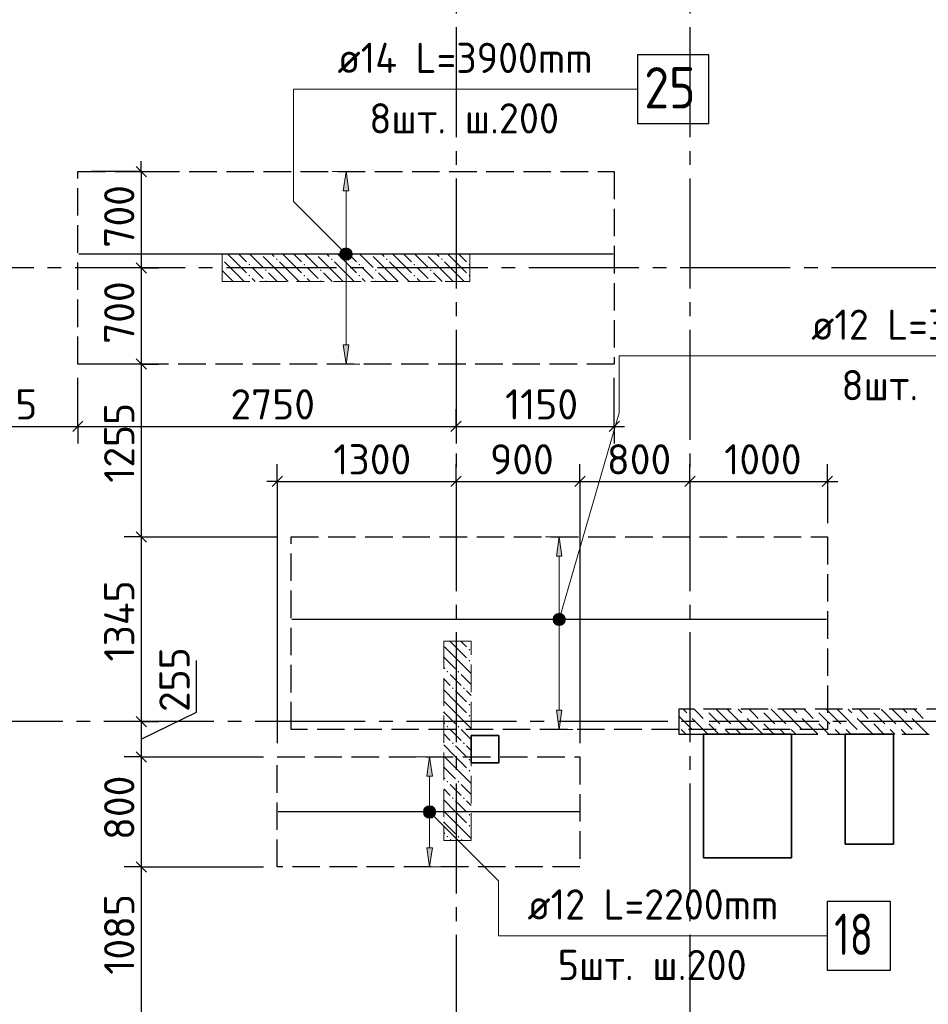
# Model space of a CAD drawing. Header units: millimetres. Extents: x 40580 to 1930067, y -240640 to 81020.
# Tile 275 of 656: x 770600 to 777207, y -192174 to -185014. Entities that reach past the tile are written whole.
import ezdxf

# ---------------------------------------------------------------- set-up
doc = ezdxf.new("R2010")
doc.units = ezdxf.units.MM
for name, pattern in [('______2', [270, 200, -70]), ('______5', [1100, 800, -100, 100, -100]), ('CENTER', [2, 1.25, -0.25, 0.25, -0.25])]:
    doc.linetypes.add(name, pattern=pattern)
for name, color, linetype, lineweight in [('Standard', 7, 'Continuous', 25), ('ДОП Верх по У', 7, 'Continuous', 25), ('ЖБ Перекрытие верхний уровень', 7, 'Continuous', 35), ('ОСИ', 7, 'CENTER', 15), ('Позиционная метка номер позиции', 7, 'Continuous', 13), ('Примечания', 7, 'Continuous', 13)]:
    doc.layers.add(name, color=color, linetype=linetype, lineweight=lineweight)
doc.layers.add('ЖБ Пилон', color=7, linetype='______2', lineweight=13, true_color=0xa0a0a0)
doc.layers.add('ЖБ Стена верхний уровень', color=7, linetype='______2', true_color=0x656565)
doc.styles.add('ISOCPEUR', font='isocpeur.ttf')

msp = doc.modelspace()

# ---------------------------------------------------------------- hatches: boundary and pattern name
at = {"layer": 'ДОП Верх по У', "linetype": 'Continuous', "lineweight": 13, "transparency": 33554687}
for points in [[(772993.2, -186258.6), (772973.2, -186118.6), (772953.2, -186258.6)], [(772954.5, -186686.3), (772992, -186686.3), (772973.2, -186681.1)], [(772935.7, -186718.6), (773010.7, -186718.6), (773005.5, -186699.8)], [(772935.7, -186718.6), (773005.5, -186699.8), (772941, -186699.8)], [(772941, -186737.3), (773010.7, -186718.6), (772935.7, -186718.6)], [(772941, -186699.8), (773005.5, -186699.8), (772992, -186686.3)], [(772941, -186699.8), (772992, -186686.3), (772954.5, -186686.3)], [(772941, -186737.3), (773005.5, -186737.3), (773010.7, -186718.6)], [(772954.5, -186750.8), (773005.5, -186737.3), (772941, -186737.3)], [(772954.5, -186750.8), (772992, -186750.8), (773005.5, -186737.3)], [(772992, -186750.8), (772954.5, -186750.8), (772973.2, -186756.1)], [(774543.2, -188915.6), (774523.2, -188775.6), (774503.2, -188915.6)], [(774485.7, -189375.6), (774560.7, -189375.6), (774555.5, -189356.8)], [(774485.7, -189375.6), (774555.5, -189356.8), (774491, -189356.8)], [(774491, -189394.3), (774560.7, -189375.6), (774485.7, -189375.6)], [(774491, -189356.8), (774555.5, -189356.8), (774542, -189343.3)], [(774491, -189356.8), (774542, -189343.3), (774504.5, -189343.3)], [(774491, -189394.3), (774555.5, -189394.3), (774560.7, -189375.6)], [(774504.5, -189407.8), (774555.5, -189394.3), (774491, -189394.3)], [(774504.5, -189343.3), (774542, -189343.3), (774523.2, -189338.1)], [(774504.5, -189407.8), (774542, -189407.8), (774555.5, -189394.3)], [(774542, -189407.8), (774504.5, -189407.8), (774523.2, -189413.1)], [(773600.8, -190515.6), (773580.8, -190375.6), (773560.8, -190515.6)], [(773543.3, -190775.6), (773618.3, -190775.6), (773613.1, -190756.8)], [(773543.3, -190775.6), (773613.1, -190756.8), (773548.6, -190756.8)], [(773548.6, -190756.8), (773613.1, -190756.8), (773599.6, -190743.3)], [(773548.6, -190756.8), (773599.6, -190743.3), (773562.1, -190743.3)], [(773562.1, -190743.3), (773599.6, -190743.3), (773580.8, -190738.1)], [(773548.6, -190794.3), (773618.3, -190775.6), (773543.3, -190775.6)], [(773548.6, -190794.3), (773613.1, -190794.3), (773618.3, -190775.6)], [(773562.1, -190807.8), (773613.1, -190794.3), (773548.6, -190794.3)], [(773562.1, -190807.8), (773599.6, -190807.8), (773613.1, -190794.3)], [(773599.6, -190807.8), (773562.1, -190807.8), (773580.8, -190813.1)]]:
    msp.add_hatch(color=7, dxfattribs=at).paths.add_polyline_path(points)
for points in [[(772993.2, -187378.6), (772973.2, -187518.6), (772953.2, -187378.6)], [(774543.2, -190035.6), (774523.2, -190175.6), (774503.2, -190035.6)], [(773600.8, -191035.6), (773580.8, -191175.6), (773560.8, -191035.6)]]:
    msp.add_hatch(color=7, dxfattribs=at).paths.add_polyline_path(points, flags=16)
at = {"layer": 'ЖБ Пилон', "linetype": 'Continuous', "lineweight": -3, "transparency": 33554687}
for points in [[(772073.2, -186752), (772076.7, -186755.5), (772073.2, -186758.9)], [(772353.6, -186718.6), (772350.2, -186722), (772346.8, -186718.6)], [(772463.7, -186755.5), (772470.2, -186749), (772476.7, -186755.5), (772470.2, -186762)], [(772753.6, -186718.6), (772750.2, -186722), (772746.8, -186718.6)], [(772863.7, -186755.5), (772870.2, -186749), (772876.7, -186755.5), (772870.2, -186762)], [(773153.6, -186718.6), (773150.2, -186722), (773146.8, -186718.6)], [(773263.7, -186755.5), (773270.2, -186749), (773276.7, -186755.5), (773270.2, -186762)], [(773553.6, -186718.6), (773550.2, -186722), (773546.8, -186718.6)], [(773663.7, -186755.5), (773670.2, -186749), (773676.7, -186755.5), (773670.2, -186762)], [(772263.7, -186795.5), (772270.2, -186789), (772276.7, -186795.5), (772270.2, -186802)], [(772663.7, -186795.5), (772670.2, -186789), (772676.7, -186795.5), (772670.2, -186802)], [(773063.7, -186795.5), (773070.2, -186789), (773076.7, -186795.5), (773070.2, -186802)], [(773463.7, -186795.5), (773470.2, -186789), (773476.7, -186795.5), (773470.2, -186802)], [(773863.7, -186795.5), (773870.2, -186789), (773873.2, -186792), (773873.2, -186798.9), (773870.2, -186802)], [(772263.7, -186875.5), (772270.2, -186869), (772276.7, -186875.5), (772270.2, -186882)], [(772383.7, -186835.5), (772390.2, -186829), (772396.7, -186835.5), (772390.2, -186842)], [(772663.7, -186875.5), (772670.2, -186869), (772676.7, -186875.5), (772670.2, -186882)], [(772783.7, -186835.5), (772790.2, -186829), (772796.7, -186835.5), (772790.2, -186842)], [(773063.7, -186875.5), (773070.2, -186869), (773076.7, -186875.5), (773070.2, -186882)], [(773183.7, -186835.5), (773190.2, -186829), (773196.7, -186835.5), (773190.2, -186842)], [(773463.7, -186875.5), (773470.2, -186869), (773476.7, -186875.5), (773470.2, -186882)], [(773583.7, -186835.5), (773590.2, -186829), (773596.7, -186835.5), (773590.2, -186842)], [(773863.7, -186875.5), (773870.2, -186869), (773873.2, -186872), (773873.2, -186878.9), (773870.2, -186882)], [(772383.7, -186915.5), (772390.2, -186909), (772396.7, -186915.5), (772393.6, -186918.6), (772386.8, -186918.6)], [(772783.7, -186915.5), (772790.2, -186909), (772796.7, -186915.5), (772793.6, -186918.6), (772786.8, -186918.6)], [(773183.7, -186915.5), (773190.2, -186909), (773196.7, -186915.5), (773193.6, -186918.6), (773186.8, -186918.6)], [(773583.7, -186915.5), (773590.2, -186909), (773596.7, -186915.5), (773593.6, -186918.6), (773586.8, -186918.6)], [(773863.7, -189595.5), (773870.2, -189589), (773876.7, -189595.5), (773870.2, -189602)], [(773863.7, -189675.5), (773870.2, -189669), (773876.7, -189675.5), (773870.2, -189682)], [(773703.7, -189755.5), (773710.2, -189749), (773716.7, -189755.5), (773710.2, -189762)], [(773783.7, -189755.5), (773790.2, -189749), (773796.7, -189755.5), (773790.2, -189762)], [(773743.7, -189875.5), (773750.2, -189869), (773756.7, -189875.5), (773750.2, -189882)], [(773823.7, -189875.5), (773830.2, -189869), (773836.7, -189875.5), (773830.2, -189882)], [(773863.7, -189995.5), (773870.2, -189989), (773876.7, -189995.5), (773870.2, -190002)], [(773863.7, -190075.5), (773870.2, -190069), (773876.7, -190075.5), (773870.2, -190082)], [(773703.7, -190155.5), (773710.2, -190149), (773716.7, -190155.5), (773710.2, -190162)], [(773783.7, -190155.5), (773790.2, -190149), (773796.7, -190155.5), (773790.2, -190162)], [(773743.7, -190275.5), (773750.2, -190269), (773756.7, -190275.5), (773750.2, -190282)], [(773823.7, -190275.5), (773830.2, -190269), (773836.7, -190275.5), (773830.2, -190282)], [(773863.7, -190395.5), (773870.2, -190389), (773876.7, -190395.5), (773870.2, -190402)], [(773863.7, -190475.5), (773870.2, -190469), (773876.7, -190475.5), (773870.2, -190482)], [(773703.7, -190555.5), (773710.2, -190549), (773716.7, -190555.5), (773710.2, -190562)], [(773783.7, -190555.5), (773790.2, -190549), (773796.7, -190555.5), (773790.2, -190562)], [(773743.7, -190675.5), (773750.2, -190669), (773756.7, -190675.5), (773750.2, -190682)], [(773823.7, -190675.5), (773830.2, -190669), (773836.7, -190675.5), (773830.2, -190682)], [(773863.7, -190795.5), (773870.2, -190789), (773876.7, -190795.5), (773870.2, -190802)], [(773863.7, -190875.5), (773870.2, -190869), (773876.7, -190875.5), (773870.2, -190882)], [(773703.7, -190955.5), (773710.2, -190949), (773716.7, -190955.5), (773710.2, -190962)], [(773783.7, -190955.5), (773790.2, -190949), (773796.7, -190955.5), (773790.2, -190962)]]:
    msp.add_hatch(color=7, dxfattribs=at).paths.add_polyline_path(points, flags=16)
at = {"layer": 'Позиционная метка номер позиции', "linetype": 'Continuous', "lineweight": 13, "transparency": 33554687}
for points in [[(772941.4, -186750.4), (772984.7, -186675.3), (772930, -186730)], [(772930, -186730), (772984.7, -186675.3), (772961.8, -186675.3)], [(772930, -186730), (772961.8, -186675.3), (772930, -186707.1)], [(772930, -186707.1), (772961.8, -186675.3), (772941.4, -186686.8)], [(772941.4, -186750.4), (773005.1, -186686.8), (772984.7, -186675.3)], [(772961.8, -186761.9), (773005.1, -186686.8), (772941.4, -186750.4)], [(772961.8, -186761.9), (773016.5, -186707.1), (773005.1, -186686.8)], [(772984.7, -186761.9), (773016.5, -186707.1), (772961.8, -186761.9)], [(772984.7, -186761.9), (773016.5, -186730), (773016.5, -186707.1)], [(773016.5, -186730), (772984.7, -186761.9), (773005.1, -186750.4)], [(774480, -189364.1), (774511.8, -189332.3), (774491.4, -189343.8)], [(774511.8, -189332.3), (774480, -189364.1), (774480, -189387)], [(774511.8, -189332.3), (774480, -189387), (774534.7, -189332.3)], [(774534.7, -189332.3), (774480, -189387), (774491.4, -189407.4)], [(774534.7, -189332.3), (774491.4, -189407.4), (774555.1, -189343.8)], [(774555.1, -189343.8), (774491.4, -189407.4), (774511.8, -189418.9)], [(774555.1, -189343.8), (774511.8, -189418.9), (774566.5, -189364.1)], [(774566.5, -189364.1), (774511.8, -189418.9), (774534.7, -189418.9)], [(774566.5, -189364.1), (774534.7, -189418.9), (774566.5, -189387)], [(774566.5, -189387), (774534.7, -189418.9), (774555.1, -189407.4)], [(773537.5, -190764.1), (773569.4, -190732.3), (773549, -190743.8)], [(773569.4, -190732.3), (773537.5, -190764.1), (773537.5, -190787)], [(773569.4, -190732.3), (773537.5, -190787), (773592.3, -190732.3)], [(773592.3, -190732.3), (773537.5, -190787), (773549, -190807.4)], [(773592.3, -190732.3), (773549, -190807.4), (773612.6, -190743.8)], [(773612.6, -190743.8), (773549, -190807.4), (773569.4, -190818.9)], [(773612.6, -190743.8), (773569.4, -190818.9), (773624.1, -190764.1)], [(773624.1, -190764.1), (773569.4, -190818.9), (773592.3, -190818.9)], [(773624.1, -190764.1), (773592.3, -190818.9), (773624.1, -190787)], [(773624.1, -190787), (773592.3, -190818.9), (773612.6, -190807.4)]]:
    msp.add_hatch(color=7, dxfattribs=at).paths.add_polyline_path(points)

# ---------------------------------------------------------------- linework, layer by layer
at = {"layer": 'Standard', "color": 7, "linetype": 'Continuous', "lineweight": 25, "transparency": 33554687}
for p, q in [((771446.8, -186081.1), (771521.8, -186156.1)), ((771446.8, -186781.1), (771521.8, -186856.1)), ((771446.8, -187481.1), (771521.8, -187556.1)), ((770985.7, -188008.6), (771060.7, -187933.6)), ((773735.7, -188008.6), (773810.7, -187933.6)), ((774885.7, -188008.6), (774960.7, -187933.6)), ((772435.7, -188408.6), (772510.7, -188333.6)), ((773735.7, -188408.6), (773810.7, -188333.6)), ((774635.7, -188408.6), (774710.7, -188333.6)), ((775435.7, -188408.6), (775510.7, -188333.6)), ((776435.7, -188408.6), (776510.7, -188333.6)), ((771446.8, -188738.1), (771521.8, -188813.1)), ((771446.8, -190081.1), (771521.8, -190156.1)), ((771446.8, -190338.1), (771521.8, -190413.1)), ((771446.8, -191138.1), (771521.8, -191213.1))]:
    msp.add_line(p, q, dxfattribs=at)
at = {"layer": 'Standard', "color": 7, "linetype": 'Continuous', "lineweight": -3, "transparency": 33554687}
for p, q in [((771484.3, -186118.6), (771484.3, -186043.6)), ((771484.3, -187518.6), (771484.3, -188775.6)), ((769810.2, -187971.1), (771023.2, -187971.1)), ((771023.2, -187971.1), (773773.2, -187971.1)), ((773773.2, -187971.1), (774923.2, -187971.1)), ((774923.2, -187971.1), (774998.2, -187971.1)), ((772473.2, -188371.1), (772398.2, -188371.1)), ((772473.2, -188371.1), (773773.2, -188371.1)), ((773773.2, -188371.1), (774673.2, -188371.1)), ((774673.2, -188371.1), (775473.2, -188371.1)), ((775473.2, -188371.1), (776473.2, -188371.1)), ((776473.2, -188371.1), (776548.2, -188371.1)), ((771484.3, -188775.6), (771484.3, -190118.6)), ((771885.9, -190048.6), (771885.9, -189673.4)), ((771484.3, -190247.1), (771885.9, -190048.6)), ((771484.3, -190118.6), (771484.3, -190375.6)), ((771484.3, -190375.6), (771484.3, -191175.6)), ((771484.3, -191175.6), (771484.3, -192258.6))]:
    msp.add_line(p, q, dxfattribs=at)
at = {"layer": 'Standard', "color": 251, "linetype": 'Continuous', "lineweight": -3, "true_color": 0x656565, "transparency": 33554687}
for p, q in [((771484.3, -186118.6), (771123.2, -186118.6)), ((771484.3, -186118.6), (771359.3, -186118.6)), ((771484.3, -186118.6), (771609.3, -186118.6)), ((771484.3, -186818.6), (771359.3, -186818.6)), ((771484.3, -186818.6), (771609.3, -186818.6)), ((771484.3, -186818.6), (771484.3, -186818.6)), ((771484.3, -187518.6), (771359.3, -187518.6)), ((771484.3, -187518.6), (771609.3, -187518.6)), ((774923.2, -187971.1), (774923.2, -187618.6)), ((771023.2, -187971.1), (771023.2, -187846.1)), ((773773.2, -187971.1), (773773.2, -187846.1)), ((774923.2, -187971.1), (774923.2, -187846.1)), ((771023.2, -187971.1), (771023.2, -188096.1)), ((773773.2, -187971.1), (773773.2, -188096.1)), ((773773.2, -187971.1), (773773.2, -187971.1)), ((774923.2, -187971.1), (774923.2, -188096.1)), ((772473.2, -188371.1), (772473.2, -188246.1)), ((773773.2, -188371.1), (773773.2, -188246.1)), ((774673.2, -188371.1), (774673.2, -188246.1)), ((775473.2, -188371.1), (775473.2, -188246.1)), ((776473.2, -188371.1), (776473.2, -188246.1)), ((772473.2, -188371.1), (772473.2, -188496.1)), ((772473.2, -188371.1), (772473.2, -190275.6)), ((773773.2, -188371.1), (773773.2, -188496.1)), ((773773.2, -188371.1), (773773.2, -188609)), ((774673.2, -188371.1), (774673.2, -188496.1)), ((774673.2, -188371.1), (774673.2, -190275.6)), ((775473.2, -188371.1), (775473.2, -188496.1)), ((775473.2, -188371.1), (775473.2, -188371.1)), ((776473.2, -188371.1), (776473.2, -188496.1)), ((776473.2, -188371.1), (776473.2, -188675.6)), ((771484.3, -188775.6), (771359.3, -188775.6)), ((771484.3, -188775.6), (771609.3, -188775.6)), ((771484.3, -190118.6), (771359.3, -190118.6)), ((771484.3, -190118.6), (771609.3, -190118.6)), ((771484.3, -190118.6), (771484.3, -190118.6)), ((771484.3, -190375.6), (771359.3, -190375.6)), ((771484.3, -190375.6), (771609.3, -190375.6)), ((771484.3, -191175.6), (771359.3, -191175.6)), ((771484.3, -191175.6), (771609.3, -191175.6))]:
    msp.add_line(p, q, dxfattribs=at)
at = {"layer": 'Standard', "color": 7, "linetype": 'Continuous', "lineweight": -3, "transparency": 33554687}
for points in [[(771484.3, -186118.6), (771484.3, -186774.2), (771484.3, -186774.2), (771484.3, -186818.6)], [(771484.3, -186818.6), (771484.3, -187109.7), (771484.3, -187109.7), (771484.3, -187416.7), (771484.3, -187416.7), (771484.3, -187508.5), (771484.3, -187508.5), (771484.3, -187518.6)]]:
    msp.add_lwpolyline(points, dxfattribs=at)
at = {"layer": 'Standard', "color": 251, "linetype": 'Continuous', "lineweight": -3, "true_color": 0x656565, "transparency": 33554687}
for points in [[(771484.3, -187518.6), (771467.3, -187518.6), (771467.3, -187518.6), (771467.3, -187518.6), (771467.3, -187518.6), (771467.3, -187518.6), (771467.3, -187518.6), (771467.3, -187518.6), (771467.3, -187518.6), (771467.3, -187518.6), (771467.3, -187518.6), (771467.3, -187518.6), (771467.3, -187518.6), (771467.3, -187518.6), (771467.3, -187518.6), (771467.3, -187518.6), (771467.3, -187518.6), (771467.3, -187518.6), (771467.3, -187518.6), (771467.3, -187518.6), (771467.3, -187518.6), (771467.3, -187518.6), (771467.3, -187518.6), (771467.3, -187518.6), (771467.3, -187518.6), (771435.8, -187518.6), (771435.8, -187518.6), (771123.2, -187518.6)], [(771023.2, -187971.1), (771023.2, -187954.1), (771023.2, -187954.1), (771023.2, -187954.1), (771023.2, -187954.1), (771023.2, -187618.6)], [(771484.3, -188775.6), (771578.4, -188775.6), (771578.4, -188775.6), (771594.5, -188775.6), (771594.5, -188775.6), (771713.6, -188775.6), (771713.6, -188775.6), (772473.2, -188775.6)], [(771484.3, -190375.6), (771664.3, -190375.6), (771664.3, -190375.6), (771692.7, -190375.6), (771692.7, -190375.6), (772373.2, -190375.6)], [(771484.3, -191175.6), (771707.2, -191175.6), (771707.2, -191175.6), (771741.9, -191175.6), (771741.9, -191175.6), (772373.2, -191175.6)]]:
    msp.add_lwpolyline(points, dxfattribs=at)
at = {"layer": 'ДОП Верх по У', "color": 7, "linetype": 'Continuous', "lineweight": 13, "transparency": 33554687}
for p, q in [((772891.4, -185518.6), (774999.4, -185518.6)), ((776335.1, -187458.7), (778421.1, -187458.7))]:
    msp.add_line(p, q, dxfattribs=at)
at = {"layer": 'ДОП Верх по У', "color": 251, "linetype": 'Continuous', "lineweight": 13, "true_color": 0x494949, "transparency": 33554687}
for p, q in [((772973.2, -186118.6), (772873.2, -186118.6)), ((772973.2, -186118.6), (772953.2, -186258.6)), ((772993.2, -186258.6), (772973.2, -186118.6)), ((772973.2, -186118.6), (773073.2, -186118.6)), ((772973.2, -186118.6), (772973.2, -186118.6)), ((772953.2, -186258.6), (772993.2, -186258.6)), ((772973.2, -186688.6), (772973.2, -186258.6)), ((772935.7, -186718.6), (772935.7, -186718.6)), ((772973.2, -187378.6), (772973.2, -186748.6)), ((773010.7, -186718.6), (773010.7, -186718.6)), ((772973.2, -187518.6), (772953.2, -187378.6)), ((772953.2, -187378.6), (772993.2, -187378.6)), ((772993.2, -187378.6), (772973.2, -187518.6)), ((772973.2, -187518.6), (772873.2, -187518.6)), ((772973.2, -187518.6), (773073.2, -187518.6)), ((772973.2, -187518.6), (772973.2, -187518.6)), ((774523.2, -188775.6), (774423.2, -188775.6)), ((774523.2, -188775.6), (774503.2, -188915.6)), ((774543.2, -188915.6), (774523.2, -188775.6)), ((774523.2, -188775.6), (774623.2, -188775.6)), ((774523.2, -188775.6), (774523.2, -188775.6)), ((774503.2, -188915.6), (774543.2, -188915.6)), ((774523.2, -189345.6), (774523.2, -188915.6)), ((774485.7, -189375.6), (774485.7, -189375.6)), ((774560.7, -189375.6), (774560.7, -189375.6)), ((774523.2, -190035.6), (774523.2, -189405.6)), ((774523.2, -190175.6), (774503.2, -190035.6)), ((774503.2, -190035.6), (774543.2, -190035.6)), ((774543.2, -190035.6), (774523.2, -190175.6)), ((774523.2, -190175.6), (774423.2, -190175.6)), ((774523.2, -190175.6), (774623.2, -190175.6)), ((774523.2, -190175.6), (774523.2, -190175.6)), ((773580.8, -190375.6), (773480.8, -190375.6)), ((773580.8, -190375.6), (773560.8, -190515.6)), ((773600.8, -190515.6), (773580.8, -190375.6)), ((773580.8, -190375.6), (773680.8, -190375.6)), ((773580.8, -190375.6), (773580.8, -190375.6)), ((773560.8, -190515.6), (773600.8, -190515.6)), ((773580.8, -190745.6), (773580.8, -190515.6)), ((773543.3, -190775.6), (773543.3, -190775.6)), ((773580.8, -191035.6), (773580.8, -190805.6)), ((773618.3, -190775.6), (773618.3, -190775.6)), ((773580.8, -191175.6), (773560.8, -191035.6)), ((773560.8, -191035.6), (773600.8, -191035.6)), ((773600.8, -191035.6), (773580.8, -191175.6)), ((773580.8, -191175.6), (773480.8, -191175.6)), ((773580.8, -191175.6), (773680.8, -191175.6)), ((773580.8, -191175.6), (773580.8, -191175.6))]:
    msp.add_line(p, q, dxfattribs=at)
at = {"layer": 'ДОП Верх по У', "color": 7, "linetype": 'Continuous', "lineweight": -3, "transparency": 33554687}
for p, q in [((774916.2, -186718.6), (771030.2, -186718.6)), ((776467.2, -189375.6), (772579.2, -189375.6)), ((774667.2, -190775.6), (772479.2, -190775.6))]:
    msp.add_line(p, q, dxfattribs=at)
at = {"layer": 'ДОП Верх по У', "color": 7, "linetype": 'Continuous', "lineweight": 25, "transparency": 33554687}
for points in [[(775091.4, -185768.6), (775611.4, -185768.6), (775611.4, -185268.6), (775091.4, -185268.6), (775091.4, -185768.6)], [(776472.2, -191925.6), (776932.2, -191925.6), (776932.2, -191425.6), (776472.2, -191425.6), (776472.2, -191925.6)]]:
    msp.add_lwpolyline(points, dxfattribs=at)
at = {"layer": 'ДОП Верх по У', "color": 251, "linetype": 'Continuous', "lineweight": 13, "true_color": 0x494949, "transparency": 33554687}
for centre in [(772973.2, -186718.6), (774523.2, -189375.6), (773580.8, -190775.6)]:
    msp.add_circle(centre, 37.5, dxfattribs=at)
at = {"layer": 'ЖБ Перекрытие верхний уровень', "transparency": 33554687}
for p, q in [((774083.2, -190218.6), (773883.2, -190218.6)), ((773883.2, -190218.6), (773883.2, -190418.6)), ((774083.2, -190418.6), (774083.2, -190218.6)), ((773883.2, -190418.6), (774083.2, -190418.6))]:
    msp.add_line(p, q, dxfattribs=at)
msp.add_lwpolyline([(776213.2, -190208.6), (775573.2, -190208.6), (775573.2, -191108.6), (776213.2, -191108.6)], close=True, dxfattribs=at)
at = {"layer": 'ЖБ Перекрытие верхний уровень', "transparency": 33554687, "extrusion": (0, 0, -1)}
msp.add_lwpolyline([(-776953.2, -190208.6), (-776953.2, -191008.6), (-776603.2, -191008.6), (-776603.2, -190208.6)], close=True, dxfattribs=at)
at = {"layer": 'ЖБ Пилон', "color": 253, "linetype": '______2', "lineweight": 13, "true_color": 0xa0a0a0, "transparency": 33554687}
for p, q in [((773873.2, -186718.6), (772073.2, -186718.6)), ((772073.2, -186718.6), (772073.2, -186918.6)), ((773873.2, -186918.6), (773873.2, -186718.6)), ((772073.2, -186918.6), (773873.2, -186918.6)), ((773683.2, -189533.6), (773683.2, -190983.6)), ((773883.2, -189533.6), (773683.2, -189533.6)), ((773883.2, -190983.6), (773883.2, -189533.6)), ((773683.2, -190983.6), (773883.2, -190983.6))]:
    msp.add_line(p, q, dxfattribs=at)
at = {"layer": 'ЖБ Пилон', "color": 9, "linetype": 'Continuous', "lineweight": -3, "true_color": 0xc7c7c7, "transparency": 33554687}
for p, q in [((772170.2, -186775.5), (772113.3, -186718.6)), ((772193.3, -186718.6), (772250.2, -186775.5)), ((772273.3, -186718.6), (772370.2, -186815.5)), ((772490.2, -186855.5), (772370.2, -186735.5)), ((772433.3, -186718.6), (772450.2, -186735.5)), ((772570.2, -186775.5), (772513.3, -186718.6)), ((772593.3, -186718.6), (772650.2, -186775.5)), ((772673.3, -186718.6), (772770.2, -186815.5)), ((772890.2, -186855.5), (772770.2, -186735.5)), ((772833.3, -186718.6), (772850.2, -186735.5)), ((772970.2, -186775.5), (772913.3, -186718.6)), ((772993.3, -186718.6), (773050.2, -186775.5)), ((773073.3, -186718.6), (773170.2, -186815.5)), ((773290.2, -186855.5), (773170.2, -186735.5)), ((773233.3, -186718.6), (773250.2, -186735.5)), ((773370.2, -186775.5), (773313.3, -186718.6)), ((773393.3, -186718.6), (773450.2, -186775.5)), ((773473.3, -186718.6), (773570.2, -186815.5)), ((773690.2, -186855.5), (773570.2, -186735.5)), ((773633.3, -186718.6), (773650.2, -186735.5)), ((773770.2, -186775.5), (773713.3, -186718.6)), ((773793.3, -186718.6), (773850.2, -186775.5)), ((772090.2, -186775.5), (772170.2, -186855.5)), ((772170.2, -186775.5), (772250.2, -186855.5)), ((772330.2, -186855.5), (772290.2, -186815.5)), ((772490.2, -186775.5), (772570.2, -186855.5)), ((772570.2, -186775.5), (772650.2, -186855.5)), ((772730.2, -186855.5), (772690.2, -186815.5)), ((772890.2, -186775.5), (772970.2, -186855.5)), ((772970.2, -186775.5), (773050.2, -186855.5)), ((773130.2, -186855.5), (773090.2, -186815.5)), ((773290.2, -186775.5), (773370.2, -186855.5)), ((773370.2, -186775.5), (773450.2, -186855.5)), ((773530.2, -186855.5), (773490.2, -186815.5)), ((773690.2, -186775.5), (773770.2, -186855.5)), ((773770.2, -186775.5), (773850.2, -186855.5)), ((772090.2, -186855.5), (772073.2, -186838.5)), ((772090.2, -186855.5), (772153.3, -186918.6)), ((772170.2, -186855.5), (772233.3, -186918.6)), ((772290.2, -186895.5), (772313.3, -186918.6)), ((772370.2, -186895.5), (772330.2, -186855.5)), ((772410.2, -186855.5), (772473.3, -186918.6)), ((772490.2, -186855.5), (772553.3, -186918.6)), ((772570.2, -186855.5), (772633.3, -186918.6)), ((772690.2, -186895.5), (772713.3, -186918.6)), ((772770.2, -186895.5), (772730.2, -186855.5)), ((772810.2, -186855.5), (772873.3, -186918.6)), ((772890.2, -186855.5), (772953.3, -186918.6)), ((772970.2, -186855.5), (773033.3, -186918.6)), ((773090.2, -186895.5), (773113.3, -186918.6)), ((773170.2, -186895.5), (773130.2, -186855.5)), ((773210.2, -186855.5), (773273.3, -186918.6)), ((773290.2, -186855.5), (773353.3, -186918.6)), ((773370.2, -186855.5), (773433.3, -186918.6)), ((773490.2, -186895.5), (773513.3, -186918.6)), ((773570.2, -186895.5), (773530.2, -186855.5)), ((773610.2, -186855.5), (773673.3, -186918.6)), ((773690.2, -186855.5), (773753.3, -186918.6)), ((773770.2, -186855.5), (773833.3, -186918.6)), ((772073.2, -186918.5), (772073.3, -186918.6)), ((773770.2, -189575.5), (773728.3, -189533.6)), ((773808.3, -189533.6), (773850.2, -189575.5)), ((773690.2, -189575.5), (773770.2, -189655.5)), ((773770.2, -189575.5), (773850.2, -189655.5)), ((773690.2, -189655.5), (773683.2, -189648.5)), ((773690.2, -189655.5), (773770.2, -189735.5)), ((773770.2, -189655.5), (773883.2, -189768.5)), ((773683.2, -189728.5), (773690.2, -189735.5)), ((773683.2, -189808.5), (773730.2, -189855.5)), ((773770.2, -189815.5), (773730.2, -189775.5)), ((773810.2, -189855.5), (773770.2, -189815.5)), ((773810.2, -189775.5), (773883.2, -189848.5)), ((773770.2, -189975.5), (773683.2, -189888.5)), ((773770.2, -189895.5), (773850.2, -189975.5)), ((773850.2, -189895.5), (773883.2, -189928.5)), ((773690.2, -189975.5), (773770.2, -190055.5)), ((773770.2, -189975.5), (773850.2, -190055.5)), ((773690.2, -190055.5), (773683.2, -190048.5)), ((773690.2, -190055.5), (773770.2, -190135.5)), ((773770.2, -190055.5), (773883.2, -190168.5)), ((773683.2, -190128.5), (773690.2, -190135.5)), ((773770.2, -190215.5), (773730.2, -190175.5)), ((773810.2, -190175.5), (773883.2, -190248.5)), ((773683.2, -190208.5), (773730.2, -190255.5)), ((773810.2, -190255.5), (773770.2, -190215.5)), ((773770.2, -190375.5), (773683.2, -190288.5)), ((773770.2, -190295.5), (773850.2, -190375.5)), ((773850.2, -190295.5), (773883.2, -190328.5)), ((773690.2, -190375.5), (773770.2, -190455.5)), ((773770.2, -190375.5), (773850.2, -190455.5)), ((773690.2, -190455.5), (773683.2, -190448.5)), ((773690.2, -190455.5), (773770.2, -190535.5)), ((773770.2, -190455.5), (773883.2, -190568.5)), ((773683.2, -190528.5), (773690.2, -190535.5)), ((773683.2, -190608.5), (773730.2, -190655.5)), ((773770.2, -190615.5), (773730.2, -190575.5)), ((773810.2, -190655.5), (773770.2, -190615.5)), ((773810.2, -190575.5), (773883.2, -190648.5)), ((773770.2, -190775.5), (773683.2, -190688.5)), ((773770.2, -190695.5), (773850.2, -190775.5)), ((773850.2, -190695.5), (773883.2, -190728.5)), ((773690.2, -190775.5), (773770.2, -190855.5)), ((773770.2, -190775.5), (773850.2, -190855.5)), ((773690.2, -190855.5), (773683.2, -190848.5)), ((773690.2, -190855.5), (773770.2, -190935.5)), ((773770.2, -190855.5), (773883.2, -190968.5)), ((773683.2, -190928.5), (773690.2, -190935.5)), ((773738.3, -190983.6), (773730.2, -190975.5)), ((773810.2, -190975.5), (773818.3, -190983.6))]:
    msp.add_line(p, q, dxfattribs=at)
at = {"layer": 'ЖБ Стена верхний уровень', "color": 251, "linetype": '______2', "lineweight": -3, "true_color": 0x656565, "transparency": 33554687}
for p, q in [((781173.2, -190028.6), (775393.2, -190028.6)), ((775393.2, -190028.6), (775393.2, -190208.6)), ((775393.2, -190208.6), (781173.2, -190208.6))]:
    msp.add_line(p, q, dxfattribs=at)
at = {"layer": 'ЖБ Стена верхний уровень', "color": 9, "linetype": 'Continuous', "lineweight": -3, "true_color": 0xc7c7c7, "transparency": 33554687}
for p, q in [((775423.3, -190028.6), (775450.2, -190055.5)), ((775530.2, -190055.5), (775503.3, -190028.6)), ((775690.2, -190055.5), (775663.3, -190028.6)), ((775743.3, -190028.6), (775770.2, -190055.5)), ((775823.3, -190028.6), (775850.2, -190055.5)), ((775930.2, -190055.5), (775903.3, -190028.6)), ((776090.2, -190055.5), (776063.3, -190028.6)), ((776143.3, -190028.6), (776170.2, -190055.5)), ((776223.3, -190028.6), (776250.2, -190055.5)), ((776330.2, -190055.5), (776303.3, -190028.6)), ((776490.2, -190055.5), (776463.3, -190028.6)), ((776543.3, -190028.6), (776570.2, -190055.5)), ((776623.3, -190028.6), (776650.2, -190055.5)), ((776730.2, -190055.5), (776703.3, -190028.6)), ((776890.2, -190055.5), (776863.3, -190028.6)), ((776943.3, -190028.6), (776970.2, -190055.5)), ((777023.3, -190028.6), (777050.2, -190055.5)), ((777130.2, -190055.5), (777103.3, -190028.6)), ((775393.2, -190078.5), (775490.2, -190175.5)), ((775490.2, -190095.5), (775603.3, -190208.6)), ((775570.2, -190095.5), (775530.2, -190055.5)), ((775610.2, -190055.5), (775690.2, -190135.5)), ((775690.2, -190055.5), (775770.2, -190135.5)), ((775770.2, -190055.5), (775890.2, -190175.5)), ((775890.2, -190095.5), (776003.3, -190208.6)), ((775970.2, -190095.5), (775930.2, -190055.5)), ((776010.2, -190055.5), (776090.2, -190135.5)), ((776090.2, -190055.5), (776170.2, -190135.5)), ((776170.2, -190055.5), (776290.2, -190175.5)), ((776290.2, -190095.5), (776403.3, -190208.6)), ((776370.2, -190095.5), (776330.2, -190055.5)), ((776410.2, -190055.5), (776490.2, -190135.5)), ((776490.2, -190055.5), (776570.2, -190135.5)), ((776570.2, -190055.5), (776690.2, -190175.5)), ((776690.2, -190095.5), (776803.3, -190208.6)), ((776770.2, -190095.5), (776730.2, -190055.5)), ((776810.2, -190055.5), (776890.2, -190135.5)), ((776890.2, -190055.5), (776970.2, -190135.5)), ((776970.2, -190055.5), (777090.2, -190175.5)), ((777090.2, -190095.5), (777203.3, -190208.6)), ((777170.2, -190095.5), (777130.2, -190055.5)), ((775410.2, -190175.5), (775443.3, -190208.6)), ((775610.2, -190135.5), (775683.3, -190208.6)), ((775763.3, -190208.6), (775730.2, -190175.5)), ((775810.2, -190175.5), (775843.3, -190208.6)), ((776010.2, -190135.5), (776083.3, -190208.6)), ((776163.3, -190208.6), (776130.2, -190175.5)), ((776210.2, -190175.5), (776243.3, -190208.6)), ((776410.2, -190135.5), (776483.3, -190208.6)), ((776563.3, -190208.6), (776530.2, -190175.5)), ((776610.2, -190175.5), (776643.3, -190208.6)), ((776810.2, -190135.5), (776883.3, -190208.6)), ((776963.3, -190208.6), (776930.2, -190175.5)), ((777010.2, -190175.5), (777043.3, -190208.6))]:
    msp.add_line(p, q, dxfattribs=at)
at = {"layer": 'ОСИ', "color": 8, "linetype": '______5', "lineweight": -3, "transparency": 33554687}
for p, q in [((773773.2, -182868.6), (773773.2, -233188.6)), ((775473.2, -182868.6), (775473.2, -233188.6)), ((781703.2, -186818.6), (762749.2, -186818.6)), ((781913.2, -190118.6), (762749.2, -190118.6))]:
    msp.add_line(p, q, dxfattribs=at)
at = {"layer": 'Позиционная метка номер позиции', "color": 7, "linetype": 'Continuous', "lineweight": 13, "transparency": 33554687}
for p, q in [((772941.4, -186686.8), (772941.4, -186686.8)), ((772941.4, -186750.4), (772941.4, -186750.4)), ((773005.1, -186686.8), (773005.1, -186686.8)), ((773005.1, -186750.4), (773005.1, -186750.4)), ((774491.4, -189343.8), (774491.4, -189343.8)), ((774555.1, -189343.8), (774555.1, -189343.8)), ((774491.4, -189407.4), (774491.4, -189407.4)), ((774555.1, -189407.4), (774555.1, -189407.4)), ((773549, -190743.8), (773549, -190743.8)), ((773612.6, -190743.8), (773612.6, -190743.8)), ((773549, -190807.4), (773549, -190807.4)), ((773612.6, -190807.4), (773612.6, -190807.4))]:
    msp.add_line(p, q, dxfattribs=at)
for points in [[(772973.2, -186718.6), (772591.4, -186336.7), (772591.4, -185518.6), (775091.4, -185518.6)], [(774523.2, -189375.6), (774958.9, -187872.9), (774958.9, -187458.7), (778535.1, -187458.7)], [(773580.8, -190775.6), (774080.8, -191275.6), (774080.8, -191675.6), (776472.2, -191675.6)]]:
    msp.add_lwpolyline(points, dxfattribs=at)
for centre in [(772973.2, -186718.6), (774523.2, -189375.6), (773580.8, -190775.6)]:
    msp.add_circle(centre, 45, dxfattribs=at)
at = {"layer": 'Примечания', "color": 7, "linetype": '______2', "lineweight": -3, "transparency": 33554687}
for p, q in [((771023.2, -186118.6), (774923.2, -186118.6)), ((771023.2, -187518.6), (771023.2, -186118.6)), ((774923.2, -186118.6), (774923.2, -187518.6)), ((774923.2, -187518.6), (771023.2, -187518.6)), ((772573.2, -188775.6), (776473.2, -188775.6)), ((772573.2, -190175.6), (772573.2, -188775.6)), ((776473.2, -188775.6), (776473.2, -190175.6)), ((776473.2, -190175.6), (772573.2, -190175.6)), ((772473.2, -190375.6), (774673.2, -190375.6)), ((772473.2, -191175.6), (772473.2, -190375.6)), ((774673.2, -190375.6), (774673.2, -191175.6)), ((774673.2, -191175.6), (772473.2, -191175.6))]:
    msp.add_line(p, q, dxfattribs=at)

# ---------------------------------------------------------------- texts
at = {"layer": 'Standard', "color": 7, "linetype": 'Continuous', "lineweight": 25, "transparency": 33554687, "char_height": 220, "attachment_point": 7, "rotation": 90, "style": 'ISOCPEUR'}
for s, insert, width in [('700', (771434.3, -186671.9), 531.967), ('700', (771434.3, -187371.9), 531.967), ('1255', (771434.2, -188381.6), 594.595), ('1345', (771434.2, -189681.6), 594.595), ('255', (771835.9, -190048.6), 500.82), ('800', (771434.3, -190978.9), 531.973), ('1085', (771434.2, -191959.4), 610.171)]:
    msp.add_mtext(s, dxfattribs=dict(at, insert=insert, width=width))
at = {"layer": 'Standard', "color": 7, "linetype": 'Continuous', "lineweight": 25, "transparency": 33554687, "char_height": 220, "attachment_point": 7, "style": 'ISOCPEUR'}
for s, insert, width in [('1215', (770197.9, -187921.1), 563.284), ('2750', (772132.4, -187921.1), 657.046), ('1150', (774129.3, -187921.1), 563.271), ('1300', (772880.8, -188321.1), 610.159), ('900', (774019.9, -188321.1), 531.973), ('800', (774869.9, -188321.1), 531.967), ('1000', (775723, -188321.1), 625.741)]:
    msp.add_mtext(s, dxfattribs=dict(at, insert=insert, width=width))
at = {"layer": 'ДОП Верх по У', "color": 7, "linetype": 'Continuous', "lineweight": 13, "transparency": 33554687, "attachment_point": 7, "style": 'ISOCPEUR'}
for s, insert, char_height, width in [('\\W0.96;ø14 L=3900mm ', (772911.4, -185401.2), 220, 2173.901), ('\\W0.88;25', (775141.4, -185658.6), 300, 551.548), ('\\W0.97;8шт. ш.200 ', (773142.4, -185841.2), 220, 1713.19), ('\\W0.96;ø12 L=3900mm ', (776355.1, -187341.4), 220, 2152.025), ('\\W0.97;8шт. ш.200 ', (776575.1, -187781.4), 220, 1713.197), ('\\W0.96;ø12 L=2200mm ', (774292.2, -191558.2), 220, 2152.025), ('\\W0.75;18', (776522.2, -191815.6), 300, 472.649), ('\\W0.97;5шт. ш.200 ', (774512.2, -191998.2), 220, 1713.197)]:
    msp.add_mtext(s, dxfattribs=dict(at, insert=insert, char_height=char_height, width=width))

doc.saveas('drawing.dxf')
